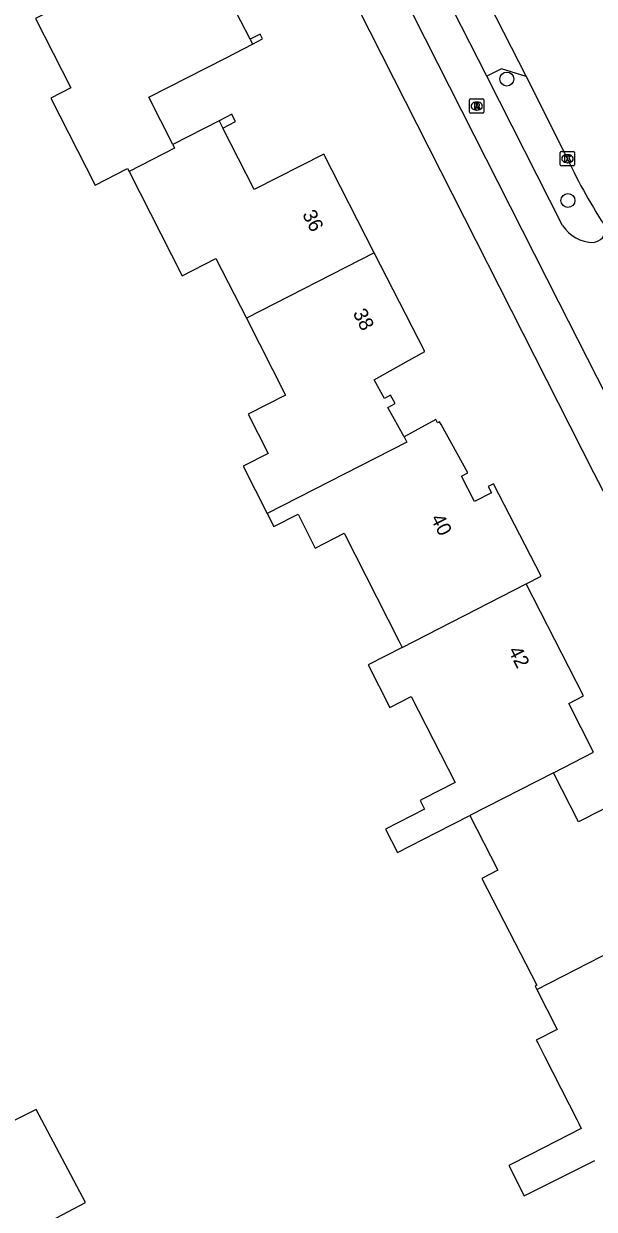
# Model space of a CAD drawing. Extents: x 162417 to 163721, y 384268 to 385416.
# Drawn here: x 163559.4 to 163599.4, y 384866.1 to 384949 of the extents above; entities that cross this region are included whole.
import ezdxf

# ---------------------------------------------------------------- set-up
doc = ezdxf.new("R2010")
doc.units = 0
for name, color, linetype in [('IMGEO_Boom', 7, 'Continuous'), ('IMGEO_Fietspad_open', 7, 'Continuous'), ('IMGEO_Kolk', 7, 'Continuous'), ('IMGEO_Muur', 7, 'Continuous'), ('IMGEO_Pand', 7, 'Continuous'), ('IMGEO_Pand_nummerreeks', 7, 'Continuous'), ('IMGEO_Rijbaan_lokaal_gesloten', 7, 'Continuous'), ('IMGEO_Rioolput', 7, 'Continuous'), ('IMGEO_Voetpad_open', 7, 'Continuous')]:
    doc.layers.add(name, color=color, linetype=linetype)

msp = doc.modelspace()

# ---------------------------------------------------------------- linework, layer by layer
at = {"layer": 'IMGEO_Boom'}
for centre in [(163593.269, 384945.175), (163597.552, 384936.674)]:
    msp.add_circle(centre, 0.489, dxfattribs=at)
at = {"layer": 'IMGEO_Fietspad_open'}
for points in [[(163574.621, 384973.481), (163577.374, 384968.061), (163596.886, 384929.577), (163623.647, 384877.065), (163632.793, 384858.931), (163649.142, 384826.839), (163653.17, 384818.952), (163659.857, 384805.917), (163666.533, 384792.914), (163666.937, 384792.116)], [(163591.881, 384945.373), (163587.17, 384954.629)], [(163597.182, 384934.928), (163591.881, 384945.373)]]:
    msp.add_lwpolyline(points, dxfattribs=at)
for centre, radius, start, end in [((163599.34, 384936.3), 2.557, 212.45219, 269.68849), ((163599.176, 384934.838), 1.105, 277.80483, 352.55742)]:
    msp.add_arc(centre, radius, start, end, dxfattribs=at)
at = {"layer": 'IMGEO_Kolk'}
for p, q in [((163597.018, 384939.176), (163597.018, 384940.028)), ((163597.093, 384940.102), (163597.945, 384940.102)), ((163597.506, 384939.882), (163597.531, 384939.882)), ((163598.019, 384940.028), (163598.019, 384939.176)), ((163597.945, 384939.102), (163597.093, 384939.102)), ((163597.529, 384939.322), (163597.504, 384939.322))]:
    msp.add_line(p, q, dxfattribs=at)
for points in [[(163597.018, 384939.176), (163597.018, 384940.028)], [(163597.093, 384940.102), (163597.945, 384940.102)], [(163597.339, 384939.802), (163597.462, 384939.802), (163597.462, 384939.651), (163597.592, 384939.802), (163597.756, 384939.802), (163597.61, 384939.651), (163597.763, 384939.402), (163597.611, 384939.402), (163597.526, 384939.566), (163597.462, 384939.499), (163597.462, 384939.402), (163597.339, 384939.402), (163597.339, 384939.802)], [(163598.019, 384940.028), (163598.019, 384939.176)], [(163597.945, 384939.102), (163597.093, 384939.102)]]:
    msp.add_lwpolyline(points, dxfattribs=at)
for centre, start, end in [((163597.095, 384940.026), 91.55205, 178.44795), ((163597.095, 384940.026), 91.55205, 178.44795), ((163597.943, 384940.026), 1.55205, 88.44795), ((163597.943, 384940.026), 1.55205, 88.44795), ((163597.095, 384939.178), 181.55205, 268.44795), ((163597.095, 384939.178), 181.55205, 268.44795), ((163597.943, 384939.178), 271.55205, 358.44795), ((163597.943, 384939.178), 271.55205, 358.44795)]:
    msp.add_arc(centre, 0.0765, start, end, dxfattribs=at)
for centre, major_axis, ratio, start_param, end_param in [((163597.505, 384939.602), (-0.387, 0.002), 0.722429, 4.712389, 7.853982), ((163597.53, 384939.602), (-0.39, 0.002), 0.717154, 1.570796, 4.712389)]:
    msp.add_ellipse(centre, major_axis=major_axis, ratio=ratio, start_param=start_param, end_param=end_param, dxfattribs=at)
at = {"layer": 'IMGEO_Muur'}
for points in [[(163575.47, 384947.618), (163576.175, 384947.979), (163576.003, 384948.314), (163575.298, 384947.953)], [(163573.385, 384941.749), (163574.278, 384942.207), (163574.147, 384942.462), (163574.016, 384942.718), (163573.123, 384942.261)]]:
    msp.add_lwpolyline(points, dxfattribs=at)
at = {"layer": 'IMGEO_Pand'}
for points in [[(163575.298, 384947.953), (163573.691, 384951.09), (163574.435, 384951.47), (163572.333, 384955.575)], [(163564.346, 384951.484), (163560.274, 384949.399), (163562.758, 384944.551), (163561.353, 384943.836), (163564.445, 384937.758), (163566.719, 384938.915), (163566.822, 384938.713)], [(163575.298, 384947.953), (163575.47, 384947.618)], [(163569.886, 384940.604), (163568.2, 384943.896), (163573.613, 384946.667), (163575.47, 384947.618)], [(163573.123, 384942.261), (163569.886, 384940.604)], [(163573.123, 384942.261), (163573.385, 384941.749)], [(163583.992, 384933.018), (163580.453, 384939.928), (163575.592, 384937.439), (163573.385, 384941.749)], [(163569.886, 384940.604), (163570.017, 384940.348), (163566.822, 384938.713)], [(163566.822, 384938.713), (163570.534, 384931.415), (163572.91, 384932.624), (163575.04, 384928.437)], [(163583.992, 384933.018), (163575.04, 384928.437)], [(163586.079, 384920.132), (163584.935, 384922.186), (163585.455, 384922.475), (163585.132, 384923.057), (163584.715, 384922.824), (163583.985, 384924.133), (163586.224, 384925.38), (163587.531, 384926.107), (163583.992, 384933.018)], [(163575.04, 384928.437), (163577.781, 384923.05), (163575.16, 384921.717), (163576.552, 384918.981), (163574.802, 384918.091), (163576.49, 384914.771)], [(163594.638, 384909.854), (163595.67, 384910.382), (163592.351, 384916.863), (163591.975, 384916.67), (163592.204, 384916.223), (163591.002, 384915.608), (163590.09, 384917.388), (163590.554, 384917.626), (163588.673, 384921.006), (163588.566, 384921.198), (163588.426, 384921.121), (163588.291, 384921.364), (163586.079, 384920.132)], [(163586.079, 384920.132), (163586.276, 384919.779), (163576.49, 384914.771)], [(163576.49, 384914.771), (163576.954, 384913.859), (163578.653, 384914.723), (163579.857, 384912.357), (163581.891, 384913.392), (163585.721, 384905.864), (163585.952, 384905.409)], [(163585.952, 384905.409), (163594.638, 384909.854)], [(163596.545, 384896.642), (163599.351, 384898.084), (163597.606, 384901.493), (163598.647, 384902.026), (163594.638, 384909.854)], [(163585.952, 384905.409), (163583.574, 384904.192), (163585.089, 384901.214), (163586.581, 384901.973), (163589.646, 384895.949), (163587.425, 384894.818), (163587.196, 384894.702), (163587.508, 384894.088), (163584.783, 384892.697), (163585.616, 384891.061), (163588.341, 384892.453), (163590.693, 384893.654)], [(163596.545, 384896.642), (163590.693, 384893.654)], [(163606.455, 384886.772), (163607.359, 384887.235), (163607.208, 384887.532), (163607.053, 384887.836), (163607.041, 384887.83), (163603.067, 384895.632), (163598.297, 384893.202), (163596.545, 384896.642)], [(163590.693, 384893.654), (163592.616, 384889.878), (163592.644, 384889.822), (163591.514, 384889.24), (163595.364, 384881.769), (163595.248, 384881.709), (163595.369, 384881.473)], [(163595.369, 384881.473), (163606.304, 384887.069), (163606.455, 384886.772)], [(163595.369, 384881.473), (163596.795, 384878.675), (163595.337, 384877.933), (163595.438, 384877.736), (163595.931, 384876.769), (163597.635, 384873.425), (163598.17, 384872.376), (163598.316, 384872.089), (163598.484, 384871.759), (163594.922, 384869.941), (163593.413, 384869.171), (163594.498, 384867.046), (163599.444, 384869.519)], [(163563.606, 384859.951), (163560.903, 384865.048), (163563.771, 384866.569), (163560.321, 384873.075), (163558.956, 384872.411), (163558.621, 384872.232)]]:
    msp.add_lwpolyline(points, dxfattribs=at)
at = {"layer": 'IMGEO_Rijbaan_lokaal_gesloten'}
for points in [[(163588.79, 384956.778), (163594.618, 384945.342)], [(163594.618, 384945.342), (163597.522, 384939.599)]]:
    msp.add_lwpolyline(points, dxfattribs=at)
msp.add_arc((163629.894, 384954.529), 35.649, 204.75928, 213.80523, dxfattribs=at)
at = {"layer": 'IMGEO_Rioolput'}
for p, q in [((163590.743, 384943.783), (163591.595, 384943.783)), ((163590.668, 384942.857), (163590.668, 384943.709)), ((163591.179, 384943.003), (163591.154, 384943.003)), ((163591.156, 384943.563), (163591.181, 384943.563)), ((163591.669, 384943.709), (163591.669, 384942.857)), ((163591.595, 384942.783), (163590.743, 384942.783))]:
    msp.add_line(p, q, dxfattribs=at)
for points in [[(163590.743, 384943.783), (163591.595, 384943.783)], [(163590.668, 384942.857), (163590.668, 384943.709)], [(163591.257, 384943.481), (163591.005, 384943.483), (163591.005, 384943.083)], [(163591.005, 384943.083), (163591.129, 384943.083), (163591.129, 384943.245), (163591.14, 384943.245)], [(163591.183, 384943.402), (163591.129, 384943.402), (163591.129, 384943.321)], [(163591.129, 384943.321), (163591.181, 384943.321)], [(163591.187, 384943.216), (163591.258, 384943.083), (163591.398, 384943.083), (163591.333, 384943.209)], [(163591.669, 384943.709), (163591.669, 384942.857)], [(163591.595, 384942.783), (163590.743, 384942.783)]]:
    msp.add_lwpolyline(points, dxfattribs=at)
for centre, radius, start, end in [((163590.745, 384943.707), 0.0765, 91.55205, 178.44795), ((163590.745, 384943.707), 0.0765, 91.55205, 178.44795), ((163591.593, 384943.707), 0.0765, 1.55205, 88.44795), ((163591.593, 384943.707), 0.0765, 1.55205, 88.44795), ((163591.139, 384943.192), 0.0533, 26.02933, 88.69889), ((163591.165, 384943.51), 0.19, 274.7715, 282.96867), ((163591.189, 384943.306), 0.0964, 77.00612, 93.18647), ((163591.203, 384943.363), 0.0378, 276.66336, 79.67722), ((163591.256, 384943.371), 0.109, 350.36119, 89.41601), ((163591.254, 384943.371), 0.112, 277.58423, 350.98172), ((163591.238, 384943.156), 0.108, 29.51342, 73.79051), ((163590.745, 384942.859), 0.0765, 181.55205, 268.44795), ((163590.745, 384942.859), 0.0765, 181.55205, 268.44795), ((163591.593, 384942.859), 0.0765, 271.55205, 358.44795), ((163591.593, 384942.859), 0.0765, 271.55205, 358.44795)]:
    msp.add_arc(centre, radius, start, end, dxfattribs=at)
for centre, major_axis, ratio, start_param, end_param in [((163591.155, 384943.283), (-0.387, 0.002), 0.722429, 4.712389, 7.853982), ((163591.18, 384943.283), (-0.39, 0.002), 0.717154, 1.570796, 4.712389)]:
    msp.add_ellipse(centre, major_axis=major_axis, ratio=ratio, start_param=start_param, end_param=end_param, dxfattribs=at)
at = {"layer": 'IMGEO_Voetpad_open'}
for points in [[(163534.443, 385045.503), (163557.559, 385000), (163571.782, 384971.962), (163572.96, 384969.64), (163599.332, 384917.655), (163619.201, 384879.411), (163644.977, 384828.162)], [(163594.618, 384945.342), (163592.894, 384945.883), (163591.881, 384945.373)]]:
    msp.add_lwpolyline(points, dxfattribs=at)

# ---------------------------------------------------------------- texts
at = {"layer": 'IMGEO_Pand_nummerreeks'}
for s, rotation, p in [('36', 297.11788, (163578.926, 384935.713)), ('38', 297.11788, (163582.467, 384928.801)), ('40', 297.12934, (163587.915, 384914.439)), ('42', 297.11788, (163593.345, 384905.183))]:
    msp.add_text(s, height=1, rotation=rotation, dxfattribs=at).set_placement(p)

doc.saveas('drawing.dxf')
